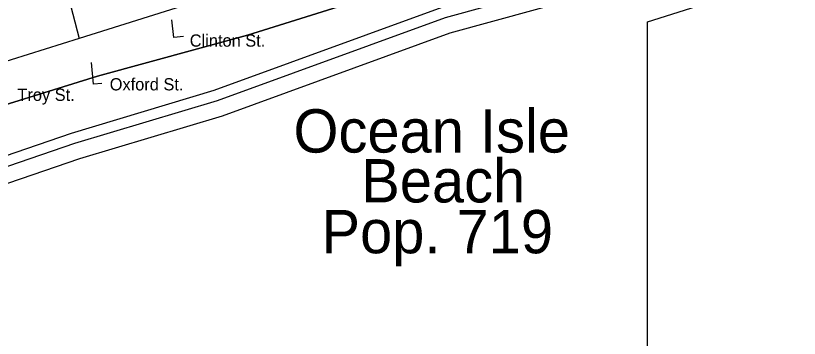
# Model space of a CAD drawing. Extents: x 2104537 to 2336408, y 34176 to 229611.
# Drawn here: x 2169621 to 2174421, y 48416 to 50389 of the extents above; entities that cross this region are included whole.
import ezdxf

# ---------------------------------------------------------------- set-up
doc = ezdxf.new("R2010")
doc.units = 0
for name, color, linetype in [('Exist Boundary Political City Limit New', 7, 'Continuous'), ('Exist Boundary Political CountyLine', 7, 'Continuous'), ('Exist Civil Demographics City Label', 7, 'Continuous'), ('Exist Hydrographic Buffer Line', 7, 'Continuous'), ('Exist Hydrographic Creek Single Shore', 7, 'Continuous'), ('Exist Road Non-System Type 51', 7, 'Continuous'), ('Exist Road Non-System Type 51 Label', 7, 'Continuous'), ('Exist Road Secondary Type 51 Attributed', 7, 'Continuous'), ('Map Preparation Boundary City Limit Buffer Line', 7, 'Continuous'), ('Map Preparation Inset Cut Line', 7, 'Continuous')]:
    doc.layers.add(name, color=color, linetype=linetype)

msp = doc.modelspace()

# ---------------------------------------------------------------- linework, layer by layer
at = {"layer": 'Exist Boundary Political City Limit New'}
msp.add_lwpolyline([(2165010.5, 48356.3), (2166327.8, 48799.5), (2167557.2, 49190.3), (2168489.8, 49505.3), (2169253.2, 49750.3), (2170121.5, 50018.6), (2171042.2, 50269.4), (2171759, 50496.8), (2172662.2, 50800.1), (2173507.2, 51080.1), (2174387.2, 51365.9), (2175197.2, 51622.5)], dxfattribs=at)
at = {"layer": 'Exist Boundary Political CountyLine'}
msp.add_lwpolyline([(2175197.4, 51622.5), (2174387.3, 51365.9), (2173507.3, 51080.1), (2172662.3, 50800.1), (2171759, 50496.8), (2171042.2, 50269.4), (2170121.5, 50018.6), (2169253.2, 49750.3), (2168489.7, 49505.3), (2167557.3, 49190.3), (2166327.7, 48799.5), (2165010.6, 48356.3)], dxfattribs=at)
at = {"layer": 'Exist Hydrographic Buffer Line'}
msp.add_lwpolyline([(2165026.1, 47961.6), (2167225.1, 48701.2), (2167721.7, 48904.3), (2168893, 49235.5), (2169983.5, 49608.4), (2170857, 49870.6), (2172253.3, 50378.2), (2173276.6, 50660.2), (2176013.4, 51582.2), (2179323.5, 52584.7), (2179951.1, 52794.1), (2180174.6, 52828.9), (2182388.7, 53459.2), (2183114.9, 53594.9), (2183843.6, 53666.6), (2185459.1, 54170.4), (2186015.1, 54423.3), (2186132.9, 54553.6), (2186203.4, 54776.5), (2186260.4, 54970)], dxfattribs=at)
at = {"layer": 'Exist Hydrographic Creek Single Shore'}
for points in [[(2158873.7, 45907.7), (2159475.6, 45940.6), (2159807.5, 46022.6), (2163769, 47486.4), (2165055.8, 47867.7), (2167259.5, 48608.9), (2167753.8, 48811.1), (2168922.3, 49141.5), (2170013.6, 49514.6), (2170888, 49777.2), (2172283.3, 50284.4), (2173305.4, 50566), (2176043.4, 51488.4), (2179353.3, 52490.9), (2179974.4, 52698.2), (2180195.7, 52732.6), (2182411.2, 53363.3), (2183128.8, 53497.4), (2183863.3, 53569.7), (2185494.3, 54078.3), (2186074.5, 54342.1), (2186220.3, 54503.5), (2186297.5, 54747.8), (2186363.1, 54970.5)], [(2158918.1, 46074.5), (2159451.3, 46103.5), (2159759.3, 46179.6), (2163717.2, 47642.2), (2165006.3, 48024.2), (2167202.2, 48762.7), (2167700.3, 48966.4), (2168873.4, 49298.1), (2169963.5, 49670.9), (2170836.4, 49932.9), (2172233.4, 50440.8), (2173257.4, 50722.9), (2175993.4, 51644.7), (2179303.6, 52647.2), (2179935.6, 52858.1), (2180160.5, 52893.2), (2182373.6, 53523.1), (2183105.7, 53659.9), (2183830.5, 53731.3), (2185435.7, 54231.9), (2185975.6, 54477.4), (2186074.6, 54587), (2186140.6, 54795.7), (2186197.4, 54988.5)]]:
    msp.add_lwpolyline(points, dxfattribs=at)
at = {"layer": 'Exist Road Non-System Type 51'}
msp.add_line((2169945.1, 50502.3), (2170010.5, 50250.3), dxfattribs=at)
at = {"layer": 'Exist Road Non-System Type 51 Label'}
for points in [[(2170648.5, 50261.8), (2170590.4, 50255.7), (2170578.1, 50362.9)], [(2170149.8, 49974.1), (2170097.8, 49971), (2170085.6, 50102.6)]]:
    msp.add_lwpolyline(points, dxfattribs=at)
at = {"layer": 'Exist Road Secondary Type 51 Attributed'}
msp.add_lwpolyline([(2171067, 50574.2), (2170777.3, 50492.5), (2170537.7, 50415.4), (2170010.5, 50250.3), (2169487.3, 50085.5), (2168966, 49920.7), (2168518.8, 49786.3), (2167382.2, 49424.3), (2167122.7, 49343), (2166853, 49257.3), (2166183.9, 49050.1), (2165934.5, 48976.5), (2165712.7, 48907.6), (2165518.8, 48840.4), (2165136.7, 48704.3), (2164743.6, 48564.6), (2164372, 48424.9)], dxfattribs=at)
at = {"layer": 'Map Preparation Boundary City Limit Buffer Line'}
msp.add_lwpolyline([(2165010.5, 48356.3), (2166327.8, 48799.5), (2167557.2, 49190.3), (2168489.8, 49505.3), (2169253.2, 49750.3), (2170121.5, 50018.6), (2171042.2, 50269.4), (2171759, 50496.8), (2172662.2, 50800.1), (2173507.2, 51080.1), (2174387.2, 51365.9), (2175197.2, 51622.5)], dxfattribs=at)
at = {"layer": 'Map Preparation Inset Cut Line'}
msp.add_lwpolyline([(2116896.5, 80445.9), (2116896.5, 37235.7), (2173491, 37235.7), (2173491, 50351.3), (2187500, 54765.8), (2187500, 55964.5), (2187500, 80446.6)], close=True, dxfattribs=at)

# ---------------------------------------------------------------- texts
at = {"layer": 'Exist Civil Demographics City Label'}
for s, p in [('Ocean Isle', (2171322.9, 49551.7)), ('Beach', (2171737.8, 49246.7)), ('Pop. 719', (2171494.3, 48935.8))]:
    msp.add_text(s, height=265, rotation=360, dxfattribs=at).set_placement(p)
at = {"layer": 'Exist Road Non-System Type 51 Label'}
for s, p in [('Clinton St.', (2170687.4, 50199.6)), ('Oxford St.', (2170197.3, 49932.1)), ('Troy St.', (2169631.7, 49868))]:
    msp.add_text(s, height=75, dxfattribs=at).set_placement(p)

doc.saveas('drawing.dxf')
